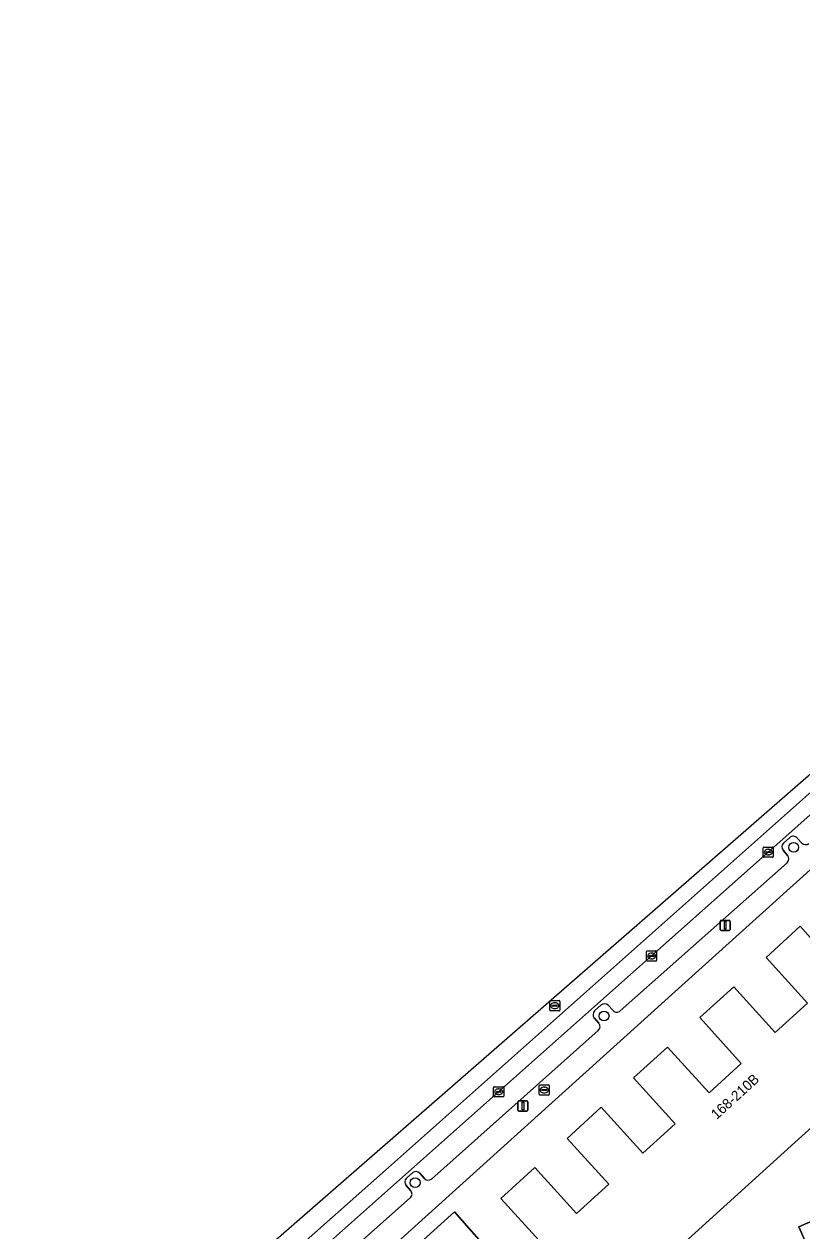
# Model space of a CAD drawing. Extents: x 162172 to 163187, y 382874 to 383685.
# Drawn here: x 162653.3 to 162730.1, y 383538.2 to 383657.3 of the extents above; entities that cross this region are included whole.
import ezdxf

# ---------------------------------------------------------------- set-up
doc = ezdxf.new("R2010")
doc.units = 0
for name, color, linetype in [('IMGEO_Boom', 7, 'Continuous'), ('IMGEO_Brandkraan', 7, 'Continuous'), ('IMGEO_Erf', 7, 'Continuous'), ('IMGEO_Kolk', 7, 'Continuous'), ('IMGEO_Lichtmast', 7, 'Continuous'), ('IMGEO_Pand', 7, 'Continuous'), ('IMGEO_Pand_nummerreeks', 7, 'Continuous'), ('IMGEO_Parkeervlak_open', 7, 'Continuous'), ('IMGEO_Rijbaan_lokaal_gesloten', 7, 'Continuous'), ('IMGEO_Rioolput', 7, 'Continuous'), ('IMGEO_Voetpad_open', 7, 'Continuous')]:
    doc.layers.add(name, color=color, linetype=linetype)

msp = doc.modelspace()

# ---------------------------------------------------------------- linework, layer by layer
at = {"layer": 'IMGEO_Boom'}
for centre in [(162729.28, 383576.05), (162710.57, 383559.41), (162691.93, 383542.97)]:
    msp.add_circle(centre, 0.489, dxfattribs=at)
at = {"layer": 'IMGEO_Brandkraan'}
for p, q in [((162704.16, 383551.69), (162704.16, 383552.54)), ((162704.24, 383552.61), (162705.09, 383552.61)), ((162704.42, 383552.11), (162704.42, 383552.12)), ((162704.86, 383552.07), (162704.46, 383552.07)), ((162704.47, 383552.16), (162704.86, 383552.16)), ((162704.65, 383552.39), (162704.68, 383552.39)), ((162704.91, 383552.12), (162704.91, 383552.11)), ((162705.16, 383552.54), (162705.16, 383551.69)), ((162705.09, 383551.61), (162704.24, 383551.61)), ((162704.67, 383551.83), (162704.65, 383551.83))]:
    msp.add_line(p, q, dxfattribs=at)
for points in [[(162704.16, 383551.69), (162704.16, 383552.54)], [(162704.24, 383552.61), (162705.09, 383552.61)], [(162705.16, 383552.54), (162705.16, 383551.69)], [(162705.09, 383551.61), (162704.24, 383551.61)]]:
    msp.add_lwpolyline(points, dxfattribs=at)
for centre, radius, start, end in [((162704.24, 383552.54), 0.0765, 91.552, 178.448), ((162704.24, 383552.54), 0.0765, 91.552, 178.448), ((162704.46, 383552.12), 0.0403, 85.8775, 175.7526), ((162704.46, 383552.11), 0.0366, 178.938, 274.7102), ((162704.87, 383552.12), 0.0386, 1.7309, 96.639), ((162704.86, 383552.11), 0.043, 264.8664, 352.4533), ((162705.09, 383552.54), 0.0765, 1.552, 88.448), ((162705.09, 383552.54), 0.0765, 1.552, 88.448), ((162704.24, 383551.69), 0.0765, 181.552, 268.448), ((162704.24, 383551.69), 0.0765, 181.552, 268.448), ((162705.09, 383551.69), 0.0765, 271.552, 358.448), ((162705.09, 383551.69), 0.0765, 271.552, 358.448)]:
    msp.add_arc(centre, radius, start, end, dxfattribs=at)
for centre, major_axis, ratio, start_param, end_param in [((162704.65, 383552.11), (-0.387, 0.002), 0.722429, 4.712389, 7.853982), ((162704.67, 383552.11), (-0.39, 0.002), 0.717154, 1.570796, 4.712389)]:
    msp.add_ellipse(centre, major_axis=major_axis, ratio=ratio, start_param=start_param, end_param=end_param, dxfattribs=at)
at = {"layer": 'IMGEO_Erf'}
for points in [[(162762.5, 383602.32), (162717.92, 383562.12), (162656.77, 383506.96)], [(162704.49, 383536.9), (162700.39, 383541.4), (162703.75, 383544.46), (162707.86, 383539.94), (162711.03, 383542.83), (162706.92, 383547.34), (162710.29, 383550.41), (162714.39, 383545.89), (162717.58, 383548.79), (162713.47, 383553.3), (162716.83, 383556.35), (162720.93, 383551.84), (162724.11, 383554.74), (162720.01, 383559.25), (162723.37, 383562.3), (162727.47, 383557.79), (162730.66, 383560.69), (162726.55, 383565.2), (162729.91, 383568.26), (162734, 383563.68)], [(162742.01, 383558.38), (162709.05, 383528.48)], [(162731.03, 383535.8), (162729.8, 383538.61), (162735.49, 383541.1)], [(162692.42, 383537.03), (162695.8, 383540.08), (162699.91, 383535.43)]]:
    msp.add_lwpolyline(points, dxfattribs=at)
at = {"layer": 'IMGEO_Kolk'}
for p, q in [((162726.27, 383575.15), (162726.27, 383576)), ((162726.34, 383576.08), (162727.2, 383576.08)), ((162726.76, 383575.86), (162726.78, 383575.86)), ((162727.27, 383576), (162727.27, 383575.15)), ((162727.2, 383575.08), (162726.34, 383575.08)), ((162726.53, 383575.57), (162726.53, 383575.58)), ((162726.57, 383575.62), (162726.97, 383575.62)), ((162726.97, 383575.53), (162726.57, 383575.53)), ((162726.78, 383575.3), (162726.76, 383575.3)), ((162727.01, 383575.58), (162727.01, 383575.57)), ((162714.76, 383564.91), (162714.76, 383565.76)), ((162714.84, 383565.84), (162715.69, 383565.84)), ((162715.02, 383565.33), (162715.02, 383565.34)), ((162715.06, 383565.38), (162715.46, 383565.38)), ((162715.46, 383565.29), (162715.06, 383565.29)), ((162715.25, 383565.61), (162715.27, 383565.61)), ((162715.5, 383565.34), (162715.5, 383565.33)), ((162715.76, 383565.76), (162715.76, 383564.91)), ((162715.69, 383564.83), (162714.84, 383564.83)), ((162715.27, 383565.06), (162715.25, 383565.06)), ((162699.67, 383551.51), (162699.67, 383552.36)), ((162699.75, 383552.44), (162700.6, 383552.44)), ((162700.16, 383552.22), (162700.19, 383552.22)), ((162700.68, 383552.36), (162700.68, 383551.51)), ((162700.6, 383551.44), (162699.75, 383551.44)), ((162699.93, 383551.93), (162699.93, 383551.94)), ((162700.37, 383551.89), (162699.97, 383551.89)), ((162699.98, 383551.98), (162700.37, 383551.98)), ((162700.18, 383551.66), (162700.16, 383551.66)), ((162700.42, 383551.94), (162700.42, 383551.93))]:
    msp.add_line(p, q, dxfattribs=at)
for points in [[(162726.27, 383575.15), (162726.27, 383576)], [(162726.34, 383576.08), (162727.2, 383576.08)], [(162727.27, 383576), (162727.27, 383575.15)], [(162727.2, 383575.08), (162726.34, 383575.08)], [(162714.76, 383564.91), (162714.76, 383565.76)], [(162714.84, 383565.84), (162715.69, 383565.84)], [(162715.76, 383565.76), (162715.76, 383564.91)], [(162715.69, 383564.83), (162714.84, 383564.83)], [(162699.67, 383551.51), (162699.67, 383552.36)], [(162699.75, 383552.44), (162700.6, 383552.44)], [(162700.68, 383552.36), (162700.68, 383551.51)], [(162700.6, 383551.44), (162699.75, 383551.44)]]:
    msp.add_lwpolyline(points, dxfattribs=at)
for centre, radius, start, end in [((162726.35, 383576), 0.0765, 91.552, 178.448), ((162726.35, 383576), 0.0765, 91.552, 178.448), ((162727.19, 383576), 0.0765, 1.552, 88.448), ((162727.19, 383576), 0.0765, 1.552, 88.448), ((162726.35, 383575.15), 0.0765, 181.552, 268.448), ((162726.35, 383575.15), 0.0765, 181.552, 268.448), ((162726.57, 383575.58), 0.0403, 85.8775, 175.7526), ((162726.57, 383575.57), 0.0366, 178.938, 274.7102), ((162726.97, 383575.58), 0.0386, 1.7309, 96.639), ((162726.97, 383575.58), 0.043, 264.8664, 352.4533), ((162727.19, 383575.15), 0.0765, 271.552, 358.448), ((162727.19, 383575.15), 0.0765, 271.552, 358.448), ((162714.84, 383565.76), 0.0765, 91.552, 178.448), ((162714.84, 383565.76), 0.0765, 91.552, 178.448), ((162715.06, 383565.34), 0.0403, 85.8775, 175.7526), ((162715.06, 383565.33), 0.0366, 178.938, 274.7102), ((162715.47, 383565.34), 0.0386, 1.7309, 96.639), ((162715.46, 383565.33), 0.043, 264.8664, 352.4533), ((162715.69, 383565.76), 0.0765, 1.552, 88.448), ((162715.69, 383565.76), 0.0765, 1.552, 88.448), ((162714.84, 383564.91), 0.0765, 181.552, 268.448), ((162714.84, 383564.91), 0.0765, 181.552, 268.448), ((162715.69, 383564.91), 0.0765, 271.552, 358.448), ((162715.69, 383564.91), 0.0765, 271.552, 358.448), ((162699.75, 383552.36), 0.0765, 91.552, 178.448), ((162699.75, 383552.36), 0.0765, 91.552, 178.448), ((162700.6, 383552.36), 0.0765, 1.552, 88.448), ((162700.6, 383552.36), 0.0765, 1.552, 88.448), ((162699.75, 383551.51), 0.0765, 181.552, 268.448), ((162699.75, 383551.51), 0.0765, 181.552, 268.448), ((162699.97, 383551.94), 0.0403, 85.8775, 175.7526), ((162699.97, 383551.93), 0.0366, 178.938, 274.7102), ((162700.38, 383551.94), 0.0386, 1.7309, 96.639), ((162700.37, 383551.94), 0.043, 264.8664, 352.4533), ((162700.6, 383551.51), 0.0765, 271.552, 358.448), ((162700.6, 383551.51), 0.0765, 271.552, 358.448)]:
    msp.add_arc(centre, radius, start, end, dxfattribs=at)
for centre, major_axis, ratio, start_param, end_param in [((162726.76, 383575.58), (-0.387, 0.002), 0.722429, 4.712389, 7.853982), ((162726.78, 383575.58), (-0.39, 0.002), 0.717154, 1.570796, 4.712389), ((162715.25, 383565.33), (-0.387, 0.002), 0.722429, 4.712389, 7.853982), ((162715.27, 383565.33), (-0.39, 0.002), 0.717154, 1.570796, 4.712389), ((162700.16, 383551.94), (-0.387, 0.002), 0.722429, 4.712389, 7.853982), ((162700.19, 383551.94), (-0.39, 0.002), 0.717154, 1.570796, 4.712389)]:
    msp.add_ellipse(centre, major_axis=major_axis, ratio=ratio, start_param=start_param, end_param=end_param, dxfattribs=at)
at = {"layer": 'IMGEO_Lichtmast'}
for p, q in [((162722.03, 383567.95), (162722.03, 383568.75)), ((162722.03, 383568.75), (162722.03, 383567.95)), ((162722.13, 383568.85), (162722.92, 383568.85)), ((162722.92, 383568.85), (162722.13, 383568.85)), ((162723.02, 383568.75), (162723.02, 383567.95)), ((162723.02, 383567.95), (162723.02, 383568.75)), ((162722.92, 383567.85), (162722.13, 383567.85)), ((162722.13, 383567.85), (162722.92, 383567.85)), ((162702.07, 383550.13), (162702.07, 383550.93)), ((162702.07, 383550.93), (162702.07, 383550.13)), ((162702.17, 383551.03), (162702.96, 383551.03)), ((162702.96, 383551.03), (162702.17, 383551.03)), ((162703.06, 383550.93), (162703.06, 383550.13)), ((162703.06, 383550.13), (162703.06, 383550.93)), ((162702.96, 383550.03), (162702.17, 383550.03)), ((162702.17, 383550.03), (162702.96, 383550.03))]:
    msp.add_line(p, q, dxfattribs=at)
for points in [[(162722.45, 383568.72), (162722.6, 383568.72), (162722.6, 383567.97), (162722.45, 383567.97), (162722.45, 383568.72)], [(162702.49, 383550.91), (162702.64, 383550.91), (162702.64, 383550.16), (162702.49, 383550.16), (162702.49, 383550.91)]]:
    msp.add_lwpolyline(points, dxfattribs=at)
for centre, start, end in [((162722.13, 383568.75), 90, 180), ((162722.13, 383568.75), 90, 180), ((162722.92, 383568.75), 0, 90), ((162722.92, 383568.75), 360, 90), ((162722.13, 383567.95), 180, 270), ((162722.13, 383567.95), 180, 270), ((162722.92, 383567.95), 270, 0), ((162722.92, 383567.95), 270, 0), ((162702.17, 383550.93), 90, 180), ((162702.17, 383550.93), 90, 180), ((162702.96, 383550.93), 0, 90), ((162702.96, 383550.93), 360, 90), ((162702.17, 383550.13), 180, 270), ((162702.17, 383550.13), 180, 270), ((162702.96, 383550.13), 270, 0), ((162702.96, 383550.13), 270, 0)]:
    msp.add_arc(centre, 0.1, start, end, dxfattribs=at)
at = {"layer": 'IMGEO_Pand'}
for points in [[(162734, 383563.68), (162729.91, 383568.26), (162726.55, 383565.2), (162730.66, 383560.69), (162727.47, 383557.79), (162723.37, 383562.3), (162720.01, 383559.25), (162724.11, 383554.74), (162720.93, 383551.84), (162716.83, 383556.35), (162713.47, 383553.3), (162717.58, 383548.79), (162714.39, 383545.89), (162710.29, 383550.41), (162706.92, 383547.34), (162711.03, 383542.83), (162707.86, 383539.94), (162703.75, 383544.46), (162700.39, 383541.4), (162704.49, 383536.9)], [(162709.05, 383528.48), (162742.01, 383558.38)], [(162699.91, 383535.43), (162695.8, 383540.08), (162692.42, 383537.03)]]:
    msp.add_lwpolyline(points, dxfattribs=at)
msp.add_lwpolyline([(162735.49, 383541.1), (162729.8, 383538.61), (162731.03, 383535.8), (162732.84, 383536.61), (162736.74, 383538.37)], close=True, dxfattribs=at)
at = {"layer": 'IMGEO_Parkeervlak_open'}
for points in [[(162757.96, 383603.27), (162743.82, 383590.75), (162726.77, 383575.58), (162715.26, 383565.34), (162700.17, 383551.94), (162683.89, 383537.45), (162669.67, 383524.83), (162662.45, 383518.38), (162656.5, 383513.08)], [(162728.27, 383576.46), (162728.9, 383577.03)], [(162729.61, 383576.97), (162730.09, 383576.46)], [(162728.67, 383575.26), (162728.24, 383575.77)], [(162712.17, 383559.91), (162728.63, 383574.53)], [(162709.62, 383559.91), (162710.26, 383560.48)], [(162710.97, 383560.47), (162711.47, 383559.95)], [(162710.05, 383558.7), (162709.6, 383559.22)], [(162693.54, 383543.33), (162710, 383557.99)], [(162691.07, 383543.4), (162691.7, 383543.96)], [(162692.39, 383543.9), (162692.85, 383543.37)], [(162691.5, 383542.17), (162691.04, 383542.69)], [(162670.49, 383522.87), (162691.45, 383541.48)]]:
    msp.add_lwpolyline(points, dxfattribs=at)
for centre, radius, start, end in [((162729.23, 383576.65), 0.501, 40.239, 131.2586), ((162728.6, 383576.1), 0.487, 132.4151, 222.2512), ((162730.45, 383576.86), 0.543, 227.734, 308.5235), ((162728.24, 383574.92), 0.547, 315.0975, 39.4424), ((162710.61, 383560.07), 0.54, 47.9296, 129.4702), ((162710, 383559.55), 0.519, 135.9023, 220.3178), ((162711.84, 383560.27), 0.488, 221.3694, 312.8977), ((162709.68, 383558.37), 0.493, 310.2962, 42.2585), ((162692.01, 383543.56), 0.51, 41.6321, 127.8302), ((162691.43, 383543.03), 0.516, 133.5527, 221.1549), ((162693.22, 383543.73), 0.512, 223.5741, 308.4671), ((162691.14, 383541.85), 0.481, 310.0947, 42.464)]:
    msp.add_arc(centre, radius, start, end, dxfattribs=at)
at = {"layer": 'IMGEO_Rijbaan_lokaal_gesloten'}
for points in [[(162575.93, 383440.31), (162578.57, 383444.12), (162582.63, 383450.26), (162596.82, 383462.65), (162637.57, 383498.61), (162689.01, 383544.19), (162734.28, 383584.45), (162759.28, 383606.75), (162778.68, 383623.82), (162796.95, 383640.26), (162813.12, 383654.02), (162813.71, 383654.48), (162813.54, 383654.67), (162810.67, 383652.75), (162760.19, 383608.76), (162655.93, 383517.89), (162648.31, 383511.24), (162639.62, 383503.66), (162572.32, 383443.71), (162533.59, 383410.35)], [(162683.89, 383537.45), (162700.17, 383551.94), (162715.26, 383565.34), (162726.77, 383575.58), (162743.82, 383590.75), (162757.96, 383603.27), (162759.32, 383604.46), (162766.11, 383610.49), (162771.2, 383614.99), (162772.58, 383616.19), (162799.98, 383640.56), (162804.5, 383644.57), (162807.57, 383647.16), (162811.02, 383650.01), (162813.15, 383651.73), (162814.95, 383653.12), (162813.71, 383654.48), (162813.12, 383654.02), (162796.95, 383640.26), (162778.68, 383623.82), (162759.28, 383606.75), (162734.28, 383584.45), (162689.01, 383544.19), (162637.57, 383498.61)]]:
    msp.add_lwpolyline(points, dxfattribs=at)
at = {"layer": 'IMGEO_Rioolput'}
for p, q in [((162705.21, 383560), (162705.21, 383560.85)), ((162705.29, 383560.93), (162706.14, 383560.93)), ((162705.47, 383560.42), (162705.47, 383560.43)), ((162705.91, 383560.38), (162705.51, 383560.38)), ((162705.52, 383560.47), (162705.91, 383560.47)), ((162705.7, 383560.71), (162705.73, 383560.71)), ((162705.96, 383560.43), (162705.96, 383560.42)), ((162706.21, 383560.85), (162706.21, 383560)), ((162706.14, 383559.93), (162705.29, 383559.93)), ((162705.72, 383560.15), (162705.7, 383560.15))]:
    msp.add_line(p, q, dxfattribs=at)
for points in [[(162705.21, 383560), (162705.21, 383560.85)], [(162705.29, 383560.93), (162706.14, 383560.93)], [(162706.21, 383560.85), (162706.21, 383560)], [(162706.14, 383559.93), (162705.29, 383559.93)]]:
    msp.add_lwpolyline(points, dxfattribs=at)
for centre, radius, start, end in [((162705.29, 383560.85), 0.0765, 91.552, 178.448), ((162705.29, 383560.85), 0.0765, 91.552, 178.448), ((162705.51, 383560.43), 0.0403, 85.8775, 175.7526), ((162705.51, 383560.42), 0.0366, 178.938, 274.7102), ((162705.92, 383560.43), 0.0386, 1.7309, 96.639), ((162705.91, 383560.43), 0.043, 264.8664, 352.4533), ((162706.14, 383560.85), 0.0765, 1.552, 88.448), ((162706.14, 383560.85), 0.0765, 1.552, 88.448), ((162705.29, 383560), 0.0765, 181.552, 268.448), ((162705.29, 383560), 0.0765, 181.552, 268.448), ((162706.14, 383560), 0.0765, 271.552, 358.448), ((162706.14, 383560), 0.0765, 271.552, 358.448)]:
    msp.add_arc(centre, radius, start, end, dxfattribs=at)
for centre, major_axis, ratio, start_param, end_param in [((162705.7, 383560.43), (-0.387, 0.002), 0.722429, 4.712389, 7.853982), ((162705.72, 383560.43), (-0.39, 0.002), 0.717154, 1.570796, 4.712389)]:
    msp.add_ellipse(centre, major_axis=major_axis, ratio=ratio, start_param=start_param, end_param=end_param, dxfattribs=at)
at = {"layer": 'IMGEO_Voetpad_open'}
for points in [[(162656.77, 383506.96), (162717.92, 383562.12), (162762.5, 383602.32), (162762.79, 383601.98), (162763.1, 383601.61), (162765.81, 383604.03), (162768.45, 383606.35), (162773.69, 383610.99), (162778.49, 383615.25), (162786.75, 383622.56), (162791.15, 383626.45), (162795.29, 383630.12), (162799.15, 383633.54), (162800.92, 383635.07), (162801.96, 383636), (162809.67, 383642.86), (162813.4, 383646.18), (162817.24, 383649.6), (162824.34, 383655.91), (162820.7, 383657.26), (162819.77, 383656.68), (162814.95, 383653.12), (162813.15, 383651.73)], [(162728.9, 383577.03), (162728.27, 383576.46)], [(162730.09, 383576.46), (162729.61, 383576.97)], [(162728.24, 383575.77), (162728.67, 383575.26)], [(162728.63, 383574.53), (162712.17, 383559.91)], [(162710.26, 383560.48), (162709.62, 383559.91)], [(162711.47, 383559.95), (162710.97, 383560.47)], [(162709.6, 383559.22), (162710.05, 383558.7)], [(162710, 383557.99), (162693.54, 383543.33)], [(162691.7, 383543.96), (162691.07, 383543.4)], [(162692.85, 383543.37), (162692.39, 383543.9)], [(162691.04, 383542.69), (162691.5, 383542.17)], [(162691.45, 383541.48), (162670.49, 383522.87)]]:
    msp.add_lwpolyline(points, dxfattribs=at)
for centre, radius, start, end in [((162729.23, 383576.65), 0.501, 40.239, 131.2586), ((162728.6, 383576.1), 0.487, 132.4151, 222.2512), ((162730.45, 383576.86), 0.543, 227.734, 308.5235), ((162728.24, 383574.92), 0.547, 315.0975, 39.4424), ((162710.61, 383560.07), 0.54, 47.9296, 129.4702), ((162710, 383559.55), 0.519, 135.9023, 220.3178), ((162711.84, 383560.27), 0.488, 221.3694, 312.8977), ((162709.68, 383558.37), 0.493, 310.2962, 42.2585), ((162692.01, 383543.56), 0.51, 41.6321, 127.8302), ((162691.43, 383543.03), 0.516, 133.5527, 221.1549), ((162693.22, 383543.73), 0.512, 223.5741, 308.4671), ((162691.14, 383541.85), 0.481, 310.0947, 42.464)]:
    msp.add_arc(centre, radius, start, end, dxfattribs=at)

# ---------------------------------------------------------------- texts
at = {"layer": 'IMGEO_Pand_nummerreeks'}
msp.add_text('168-210B', height=1, rotation=42.3042, dxfattribs=at).set_placement((162721.68, 383549.15))

doc.saveas('drawing.dxf')
